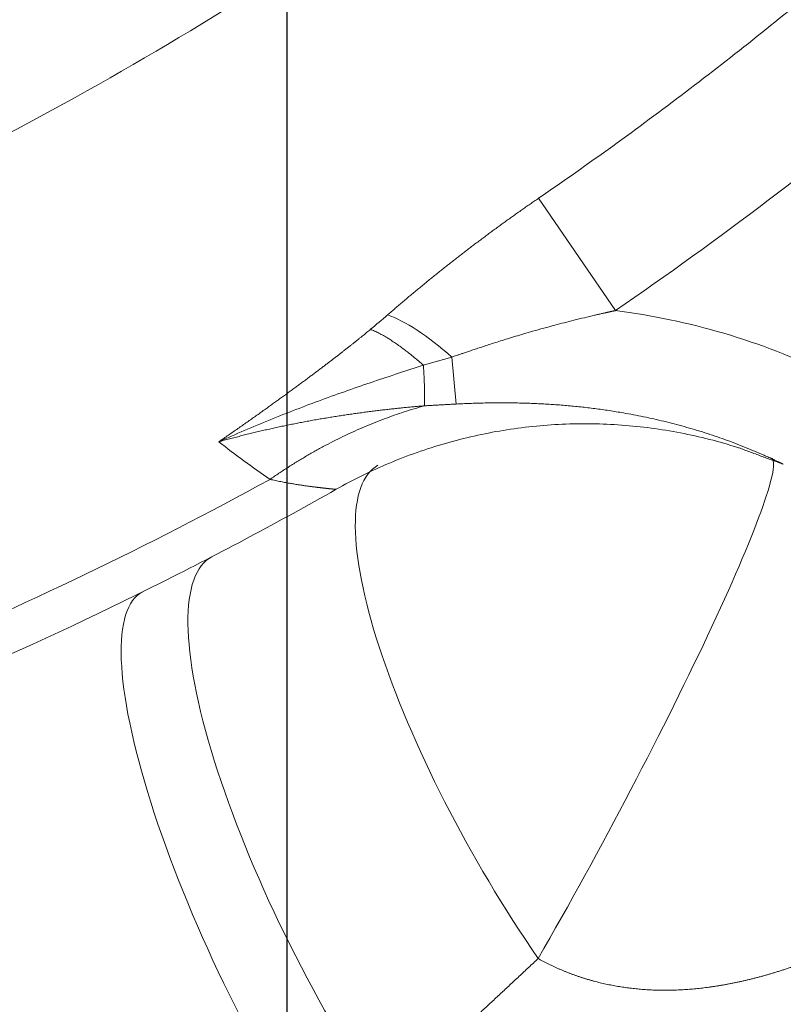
# Model space of a CAD drawing. Header units: millimetres. Extents: x 51337 to 61814, y -21781 to -12277.
# Tile 334 of 378: x 60777 to 60792, y -20585 to -20565. Entities that reach past the tile are written whole.
import ezdxf

# ---------------------------------------------------------------- set-up
doc = ezdxf.new("R2010")
doc.units = ezdxf.units.MM
doc.header["$LTSCALE"] = 0.3175
doc.layers.add('1轮廓实线层', color=7, linetype='Continuous', lineweight=18)
doc.layers.add('7标注层', color=4, linetype='Continuous', lineweight=13)
doc.styles.add('PC_TEXTSTYLE', font='ISOCP.SHX', dxfattribs={"width": 0.707, "bigfont": 'GBCBIG.SHX'})
doc.dimstyles.new('GB_LINEAR', dxfattribs={"dimtxt": 3.5, "dimasz": 3.5, "dimexe": 1, "dimexo": 0, "dimgap": 1.5, "dimtad": 1, "dimdsep": 46, "dimtxsty": 'PC_TEXTSTYLE', "dimcen": 0, "dimclrd": 256, "dimclrt": 3, "dimadec": 0, "dimazin": 2, "dimtp": 0.1, "dimtm": 0.1, "dimtfac": 0.71, "dimtdec": 3, "dimtmove": 0, "dimatfit": 3, "dimfxl": 1, "dimtfill": 1, "dimarcsym": 0})

# ---------------------------------------------------------------- blocks, each defined once
blk = doc.blocks.new('*D55')
at = {"layer": '7标注层', "color": 0, "lineweight": -2, "transparency": 16777216}
for p, q in [((60745.016, -20471.701), (60745.016, -20399.022)), ((60782.017, -20661.701), (60782.017, -20399.022))]:
    blk.add_line(p, q, dxfattribs=at)
at = {"layer": '7标注层', "lineweight": -2, "transparency": 16777216}
blk.add_line((60757.266, -20402.522), (60769.767, -20402.522), dxfattribs=at)
at = {"layer": '7标注层', "lineweight": 18, "transparency": 16777216}
for points in [[(60757.266, -20400.481), (60757.266, -20404.564), (60745.016, -20402.522)], [(60769.767, -20404.564), (60769.767, -20400.481), (60782.017, -20402.522)]]:
    blk.add_solid(points, dxfattribs=at)
at = {"layer": 'Defpoints', "color": 0, "lineweight": 18, "transparency": 16777216}
for p in [(60782.017, -20402.522), (60745.016, -20471.701), (60782.017, -20661.701)]:
    blk.add_point(p, dxfattribs=at)
at = {"layer": '7标注层', "color": 3, "transparency": 16777216, "insert": (60763.517, -20391.147), "char_height": 12.25, "attachment_point": 5, "style": 'PC_TEXTSTYLE', "bg_fill": 3, "box_fill_scale": 1.1, "bg_fill_color": 257, "bg_fill_transparency": 0}
blk.add_mtext('37', dxfattribs=at)

msp = doc.modelspace()

# ---------------------------------------------------------------- linework, layer by layer
at = {"layer": '1轮廓实线层'}
for p, q in [((60788.52487, -20571.14142), (60786.99854, -20568.91565)), ((60785.28122, -20572.06638), (60785.36799, -20572.99661))]:
    msp.add_line(p, q, dxfattribs=at)
for centre, major_axis, ratio, start_param, end_param in [((60785.41762, -20573.52874), (-1.95215, 2.27796), 0.30837867, 5.1236006, 5.80589903), ((60787.84581, -20581.12195), (3.77166, 7.05511), 0.08096723, 4.33655227, 6.28318531), ((60787.84581, -20581.12195), (-4.03104, 6.91019), 0.28255675, 0, 1.83024178), ((60784.21521, -20583.12282), (3.68934, -7.0985), 0.27287082, 3.14159265, 5.12071068), ((60782.70082, -20583.89079), (3.54681, -7.17078), 0.25078504, 3.14159265, 5.18164186)]:
    msp.add_ellipse(centre, major_axis=major_axis, ratio=ratio, start_param=start_param, end_param=end_param, dxfattribs=at)
for points, knots in [([(60715.84927, -20446.58074), (60718.43618, -20445.34618), (60721.10015, -20444.27752), (60726.53824, -20442.48548), (60734.86055, -20440.31521), (60743.47988, -20439.75799), (60754.8699, -20440.4617), (60760.5137, -20441.53689), (60771.34368, -20445.05715), (60776.52987, -20447.5022), (60786.12132, -20453.60035), (60790.52657, -20457.25343), (60798.28447, -20465.53255), (60801.63712, -20470.15859), (60807.08553, -20480.09011), (60809.18128, -20485.3956), (60811.99078, -20496.35283), (60812.70453, -20502.00457), (60812.7109, -20513.30191), (60812.00353, -20518.94751), (60809.21624, -20529.8826), (60807.13632, -20535.17209), (60801.7366, -20545.06865), (60795.09699, -20554.28278), (60782.04268, -20565.20749), (60766.70548, -20572.56755), (60750.03545, -20575.91467), (60733.06099, -20575.04876), (60722.23984, -20571.69998), (60717.1191, -20569.38514)], [0, 0, 0, 0, 0.03125, 0.03125, 0.0625, 0.125, 0.125, 0.1875, 0.1875, 0.25, 0.25, 0.3125, 0.3125, 0.375, 0.375, 0.4375, 0.4375, 0.5, 0.5, 0.5625, 0.5625, 0.625, 0.625, 0.6875, 0.75, 0.8125, 0.875, 0.9375, 1, 1, 1, 1]), ([(60719.73167, -20454.71718), (60721.97707, -20453.64575), (60724.27009, -20452.72692), (60728.94746, -20451.18293), (60731.33185, -20450.55775), (60734.97887, -20449.84621), (60736.20988, -20449.64662), (60738.66606, -20449.32791), (60739.89373, -20449.20808), (60743.57554, -20448.96442), (60746.02847, -20448.95582), (60749.70546, -20449.17444), (60750.93071, -20449.28608), (60752.76798, -20449.51219), (60753.38031, -20449.59735), (60754.60474, -20449.78743), (60755.21779, -20449.89253), (60758.27115, -20450.46603), (60760.65978, -20451.07394), (60765.33203, -20452.57952), (60767.61559, -20453.47732), (60770.96206, -20455.04165), (60772.06434, -20455.59951), (60773.69748, -20456.4923), (60774.23918, -20456.79969), (60775.30847, -20457.42915), (60775.83681, -20457.7516), (60778.44727, -20459.40209), (60780.43611, -20460.8443), (60784.22089, -20463.96479), (60786.01686, -20465.64306), (60788.56112, -20468.34367), (60789.38682, -20469.27799), (60790.96821, -20471.1862), (60791.72513, -20472.16092), (60793.89695, -20475.14552), (60795.21344, -20477.21549), (60797.5831, -20481.51621), (60798.63686, -20483.7486), (60800.46993, -20488.37293), (60801.23106, -20490.71837), (60802.45174, -20495.47386), (60802.91125, -20497.88391), (60803.37443, -20501.5474), (60803.49098, -20502.77667), (60803.60766, -20504.63303), (60803.63687, -20505.25501), (60803.67536, -20506.49606), (60803.68469, -20507.11533), (60803.68224, -20510.20543), (60803.52406, -20512.65767), (60802.90524, -20517.52375), (60802.44462, -20519.93758), (60801.67342, -20522.93006), (60801.50936, -20523.52731), (60801.16143, -20524.71928), (60800.97747, -20525.31412), (60800.39987, -20527.08208), (60799.97936, -20528.24299), (60798.61401, -20531.67377), (60797.5659, -20533.892), (60795.19361, -20538.19035), (60793.86963, -20540.27058), (60790.9373, -20544.28879), (60789.3582, -20546.18629), (60785.98704, -20549.75672), (60784.19415, -20551.43121), (60781.34402, -20553.77705), (60780.36707, -20554.53124), (60778.35803, -20555.98272), (60777.32468, -20556.68041), (60774.1853, -20558.65747), (60772.02636, -20559.83246), (60767.58069, -20561.90553), (60765.29393, -20562.80358), (60762.35299, -20563.74737), (60761.76067, -20563.92716), (60760.56767, -20564.26866), (60759.9662, -20564.43053), (60758.16189, -20564.88558), (60756.9556, -20565.14936), (60753.32675, -20565.82495), (60750.89425, -20566.12158), (60746.00283, -20566.40843), (60743.54395, -20566.39918), (60740.45344, -20566.19142), (60739.83342, -20566.1399), (60738.59706, -20566.01735), (60737.98152, -20565.94643), (60736.14272, -20565.70515), (60734.9273, -20565.50621), (60731.31186, -20564.79697), (60728.94239, -20564.17519), (60725.44876, -20563.02158), (60724.29436, -20562.60007), (60722.57824, -20561.91127), (60722.00879, -20561.67224), (60721.30026, -20561.36148), (60721.15871, -20561.29873), (60720.98199, -20561.21953), (60720.94666, -20561.20366), (60720.89367, -20561.17979), (60720.87601, -20561.17182), (60720.84953, -20561.15986), (60720.8407, -20561.15587), (60720.82305, -20561.14788), (60720.81422, -20561.14389), (60720.73477, -20561.10799), (60720.66414, -20561.07611), (60720.31092, -20560.91687), (60720.0282, -20560.79006), (60719.74532, -20560.66381)], [0, 0, 0, 0, 0.03125, 0.03125, 0.0625, 0.0625, 0.078125, 0.078125, 0.09375, 0.09375, 0.125, 0.125, 0.140625, 0.140625, 0.1484375, 0.1484375, 0.15625, 0.15625, 0.1875, 0.1875, 0.21875, 0.21875, 0.234375, 0.234375, 0.2421875, 0.2421875, 0.25, 0.25, 0.28125, 0.28125, 0.3125, 0.3125, 0.328125, 0.328125, 0.34375, 0.34375, 0.375, 0.375, 0.40625, 0.40625, 0.4375, 0.4375, 0.46875, 0.46875, 0.484375, 0.484375, 0.4921875, 0.4921875, 0.5, 0.5, 0.53125, 0.53125, 0.5625, 0.5625, 0.5703125, 0.5703125, 0.578125, 0.578125, 0.59375, 0.59375, 0.625, 0.625, 0.65625, 0.65625, 0.6875, 0.6875, 0.71875, 0.71875, 0.734375, 0.734375, 0.75, 0.75, 0.78125, 0.78125, 0.8125, 0.8125, 0.8203125, 0.8203125, 0.828125, 0.828125, 0.84375, 0.84375, 0.875, 0.875, 0.90625, 0.90625, 0.9140625, 0.9140625, 0.921875, 0.921875, 0.9375, 0.9375, 0.96875, 0.96875, 0.984375, 0.984375, 0.9921875, 0.9921875, 0.99414063, 0.99414063, 0.99462891, 0.99462891, 0.99487305, 0.99487305, 0.99499512, 0.99499512, 0.99511719, 0.99511719, 0.99609375, 0.99609375, 1, 1, 1, 1]), ([(60786.99854, -20568.91565), (60787.98839, -20568.23685), (60788.96161, -20567.53399), (60790.87262, -20566.0819), (60793.68602, -20563.83429), (60796.33079, -20561.38698), (60798.01075, -20559.67443)], [0, 0, 0, 0, 0.25, 0.25, 0.5, 1, 1, 1, 1]), ([(60784.00633, -20571.22881), (60784.01914, -20571.21771), (60784.04474, -20571.19553), (60784.08323, -20571.16231), (60784.12175, -20571.12915), (60784.16031, -20571.09607), (60784.1989, -20571.06305), (60784.23752, -20571.0301), (60784.27618, -20570.99722), (60784.31488, -20570.96441), (60784.35361, -20570.93167), (60784.39238, -20570.89899), (60784.43119, -20570.86638), (60784.47003, -20570.83385), (60784.50891, -20570.80138), (60784.54782, -20570.76897), (60784.58677, -20570.73664), (60784.62576, -20570.70437), (60784.66479, -20570.67217), (60784.70385, -20570.64004), (60784.74295, -20570.60797), (60784.78209, -20570.57598), (60784.82127, -20570.54405), (60784.86049, -20570.51218), (60784.89974, -20570.48038), (60784.93903, -20570.44865), (60784.97837, -20570.41699), (60785.01774, -20570.38539), (60785.05715, -20570.35386), (60785.0966, -20570.32239), (60785.13609, -20570.29099), (60785.17562, -20570.25966), (60785.21519, -20570.22839), (60785.2548, -20570.19719), (60785.29445, -20570.16605), (60785.33414, -20570.13498), (60785.37387, -20570.10397), (60785.41364, -20570.07303), (60785.45345, -20570.04215), (60785.49331, -20570.01134), (60785.5332, -20569.98059), (60785.57314, -20569.94991), (60785.61312, -20569.91929), (60785.65314, -20569.88873), (60785.69321, -20569.85824), (60785.73331, -20569.82782), (60785.77346, -20569.79745), (60785.81365, -20569.76716), (60785.85389, -20569.73692), (60785.89416, -20569.70675), (60785.93448, -20569.67664), (60785.97485, -20569.64659), (60786.01525, -20569.61661), (60786.0557, -20569.58669), (60786.0962, -20569.55684), (60786.13674, -20569.52704), (60786.17732, -20569.49731), (60786.21795, -20569.46764), (60786.25862, -20569.43804), (60786.29934, -20569.40849), (60786.3401, -20569.37901), (60786.38091, -20569.34959), (60786.42176, -20569.32023), (60786.46266, -20569.29094), (60786.5036, -20569.2617), (60786.54459, -20569.23253), (60786.58562, -20569.20341), (60786.6267, -20569.17436), (60786.66783, -20569.14537), (60786.709, -20569.11644), (60786.75022, -20569.08757), (60786.79149, -20569.05877), (60786.83281, -20569.03002), (60786.87417, -20569.00133), (60786.91558, -20568.97271), (60786.95703, -20568.94414), (60786.9847, -20568.92514), (60786.99854, -20568.91565)], [0, 0, 0, 0, 0.01390955, 0.02779573, 0.04165882, 0.05549913, 0.06931697, 0.08311264, 0.09688644, 0.11063868, 0.12436967, 0.13807971, 0.15176913, 0.16543822, 0.1790873, 0.1927167, 0.20632671, 0.21991767, 0.23348988, 0.24704367, 0.26057935, 0.27409726, 0.28759771, 0.30108102, 0.31454752, 0.32799754, 0.3414314, 0.35484943, 0.36825196, 0.38163932, 0.39501185, 0.40836987, 0.42171371, 0.43504372, 0.44836022, 0.46166355, 0.47495406, 0.48823207, 0.50149792, 0.51475196, 0.52799452, 0.54122595, 0.55444658, 0.56765676, 0.58085683, 0.59404714, 0.60722802, 0.62039983, 0.63356291, 0.6467176, 0.65986425, 0.67300322, 0.68613484, 0.69925946, 0.71237744, 0.72548911, 0.73859484, 0.75169497, 0.76478985, 0.77787983, 0.79096526, 0.80404649, 0.81712387, 0.83019775, 0.84326849, 0.85633644, 0.86940194, 0.88246536, 0.89552703, 0.90858732, 0.92164657, 0.93470513, 0.94776337, 0.96082162, 0.97388024, 0.98693958, 1, 1, 1, 1]), ([(60788.52445, -20571.14473), (60788.52418, -20571.14473), (60788.52345, -20571.14471), (60788.52208, -20571.14487), (60788.52013, -20571.14512), (60788.5176, -20571.14551), (60788.5145, -20571.14602), (60788.51083, -20571.14666), (60788.50658, -20571.14742), (60788.50176, -20571.14832), (60788.49637, -20571.14934), (60788.4904, -20571.1505), (60788.48386, -20571.15178), (60788.47675, -20571.1532), (60788.46907, -20571.15476), (60788.46082, -20571.15644), (60788.45199, -20571.15826), (60788.4426, -20571.16022), (60788.43263, -20571.16232), (60788.4221, -20571.16455), (60788.411, -20571.16692), (60788.39933, -20571.16944), (60788.38709, -20571.1721), (60788.37429, -20571.1749), (60788.36093, -20571.17785), (60788.347, -20571.18095), (60788.3325, -20571.1842), (60788.30001, -20571.19154), (60788.24939, -20571.20308), (60788.18052, -20571.21895), (60788.06725, -20571.24535), (60787.9067, -20571.28361), (60787.64388, -20571.34837), (60787.30123, -20571.43671), (60786.97101, -20571.52751), (60786.71125, -20571.60253), (60786.546, -20571.65175), (60786.39141, -20571.69896), (60786.2473, -20571.74394), (60786.11349, -20571.78649), (60785.9898, -20571.82646), (60785.8761, -20571.86371), (60785.77224, -20571.89815), (60785.67811, -20571.92969), (60785.59361, -20571.95827), (60785.51863, -20571.98383), (60785.45311, -20572.00634), (60785.39696, -20572.02576), (60785.35014, -20572.04207), (60785.31258, -20572.05523), (60785.29065, -20572.06303), (60785.28122, -20572.06638)], [0, 0, 0, 0, 0.00023667, 0.00064467, 0.00122543, 0.0019794, 0.00290674, 0.00400753, 0.0052818, 0.00672955, 0.00835075, 0.01014537, 0.01211337, 0.01425468, 0.01656924, 0.01905699, 0.02171783, 0.0245517, 0.02755848, 0.03073808, 0.0340904, 0.03761532, 0.04131272, 0.04518248, 0.04922445, 0.05343851, 0.05782451, 0.06238228, 0.08294798, 0.10382275, 0.1250051, 0.18600065, 0.25008464, 0.36496366, 0.4998757, 0.55419013, 0.60530164, 0.65324347, 0.69804731, 0.7397432, 0.77835944, 0.81392251, 0.846457, 0.87598555, 0.90252885, 0.92610553, 0.94673221, 0.96442348, 0.97919186, 0.99104787, 1, 1, 1, 1]), ([(60780.66091, -20573.74437), (60780.69319, -20573.7222), (60780.75733, -20573.67817), (60780.85269, -20573.61235), (60780.94661, -20573.54728), (60781.03909, -20573.48295), (60781.13012, -20573.41936), (60781.21972, -20573.35653), (60781.30788, -20573.29446), (60781.39461, -20573.23316), (60781.47992, -20573.17262), (60781.56381, -20573.11286), (60781.64628, -20573.05388), (60781.72734, -20572.99569), (60781.80699, -20572.93828), (60781.88524, -20572.88167), (60781.96209, -20572.82586), (60782.03754, -20572.77086), (60782.1116, -20572.71667), (60782.18427, -20572.66328), (60782.25556, -20572.61072), (60782.32546, -20572.55898), (60782.39399, -20572.50807), (60782.46115, -20572.45798), (60782.52693, -20572.40874), (60782.59135, -20572.36033), (60782.65441, -20572.31276), (60782.7161, -20572.26604), (60782.77644, -20572.22018), (60782.83543, -20572.17516), (60782.89306, -20572.131), (60782.94935, -20572.08771), (60783.0043, -20572.04528), (60783.0579, -20572.00371), (60783.11017, -20571.96302), (60783.1611, -20571.9232), (60783.2107, -20571.88426), (60783.25896, -20571.8462), (60783.30591, -20571.80903), (60783.35153, -20571.77273), (60783.39582, -20571.73733), (60783.4388, -20571.70282), (60783.48046, -20571.6692), (60783.52081, -20571.63648), (60783.55984, -20571.60466), (60783.59757, -20571.57373), (60783.63399, -20571.54372), (60783.65777, -20571.52398), (60783.66947, -20571.51427)], [0, 0, 0, 0, 0.03119027, 0.06195726, 0.09230119, 0.12222228, 0.15172077, 0.18079688, 0.20945083, 0.23768285, 0.26549315, 0.29288195, 0.31984948, 0.34639595, 0.37252157, 0.39822657, 0.42351115, 0.44837553, 0.47281993, 0.49684455, 0.5204496, 0.54363531, 0.56640188, 0.58874953, 0.61067846, 0.63218889, 0.65328104, 0.67395512, 0.69421134, 0.71404993, 0.7334711, 0.75247508, 0.77106208, 0.78923235, 0.80698611, 0.8243236, 0.84124506, 0.85775074, 0.87384088, 0.88951576, 0.90477564, 0.9196208, 0.93405154, 0.94806815, 0.96167096, 0.97486029, 0.98763652, 1, 1, 1, 1]), ([(60785.28122, -20572.06638), (60785.26542, -20572.07062), (60785.23383, -20572.07911), (60785.18648, -20572.09204), (60785.13918, -20572.10509), (60785.09194, -20572.11827), (60785.04477, -20572.13158), (60784.99767, -20572.14499), (60784.95065, -20572.15851), (60784.90371, -20572.17213), (60784.85686, -20572.18583), (60784.81011, -20572.19961), (60784.76347, -20572.21346), (60784.73241, -20572.22276), (60784.7169, -20572.2274)], [0, 0, 0, 0, 0.0837773, 0.16751716, 0.25120594, 0.33483025, 0.41837704, 0.50183353, 0.58518726, 0.66842608, 0.75153814, 0.83451191, 0.91733617, 1, 1, 1, 1]), ([(60784.71689, -20572.22736), (60784.39143, -20572.3306), (60784.0588, -20572.43907), (60783.38531, -20572.66736), (60783.04445, -20572.78717), (60782.36052, -20573.03896), (60782.01745, -20573.17094), (60781.33498, -20573.4478), (60780.99559, -20573.59269), (60780.66091, -20573.74437)], [0, 0, 0, 0, 0.25, 0.25, 0.5, 0.5, 0.75, 0.75, 1, 1, 1, 1]), ([(60784.73632, -20573.03154), (60784.72101, -20573.03282), (60784.69025, -20573.03538), (60784.64398, -20573.03934), (60784.59736, -20573.04341), (60784.5504, -20573.04761), (60784.5031, -20573.05193), (60784.45547, -20573.05637), (60784.40749, -20573.06094), (60784.35918, -20573.06564), (60784.31054, -20573.07046), (60784.26155, -20573.07543), (60784.21223, -20573.08052), (60784.16258, -20573.08576), (60784.11259, -20573.09114), (60784.06227, -20573.09666), (60784.01161, -20573.10232), (60783.96063, -20573.10814), (60783.90931, -20573.1141), (60783.85767, -20573.12021), (60783.80569, -20573.12648), (60783.75339, -20573.13291), (60783.70077, -20573.13949), (60783.64781, -20573.14624), (60783.59454, -20573.15315), (60783.54094, -20573.16023), (60783.48702, -20573.16747), (60783.43278, -20573.17489), (60783.37823, -20573.18247), (60783.32336, -20573.19024), (60783.26817, -20573.19818), (60783.21267, -20573.2063), (60783.15685, -20573.2146), (60783.10073, -20573.22309), (60783.0443, -20573.23176), (60782.98756, -20573.24063), (60782.93052, -20573.24968), (60782.87318, -20573.25893), (60782.81553, -20573.26837), (60782.75759, -20573.27801), (60782.69935, -20573.28785), (60782.62275, -20573.30099), (60782.52802, -20573.31764), (60782.41543, -20573.33813), (60782.30312, -20573.35924), (60782.19111, -20573.38096), (60782.07941, -20573.40329), (60781.96803, -20573.42622), (60781.85699, -20573.44974), (60781.74629, -20573.47383), (60781.63594, -20573.49849), (60781.52597, -20573.52371), (60781.41638, -20573.54948), (60781.30718, -20573.57579), (60781.19838, -20573.60262), (60781.09, -20573.62997), (60780.98204, -20573.65782), (60780.87453, -20573.68617), (60780.76743, -20573.71497), (60780.69642, -20573.73457), (60780.66091, -20573.74437)], [0, 0, 0, 0, 0.0106948, 0.02147829, 0.03235079, 0.04331257, 0.05436393, 0.06550515, 0.07673651, 0.08805829, 0.09947075, 0.11097418, 0.12256883, 0.13425496, 0.14603283, 0.15790268, 0.16986478, 0.18191935, 0.19406664, 0.20630689, 0.21864033, 0.23106718, 0.24358766, 0.256202, 0.26891041, 0.2817131, 0.29461027, 0.30760213, 0.32068887, 0.33387069, 0.34714777, 0.3605203, 0.37398845, 0.38755241, 0.40121233, 0.41496839, 0.42882075, 0.44276956, 0.45681497, 0.47095713, 0.48519619, 0.49953227, 0.5272408, 0.55496582, 0.5827063, 0.61046122, 0.63822958, 0.66601037, 0.69380261, 0.72160531, 0.74941751, 0.77723824, 0.80506656, 0.83290154, 0.86074223, 0.88858774, 0.91643715, 0.94428958, 0.97214415, 1, 1, 1, 1]), ([(60785.36799, -20572.99668), (60785.3548, -20572.99739), (60785.32842, -20572.9988), (60785.28887, -20573.00095), (60785.24935, -20573.0031), (60785.20983, -20573.00527), (60785.17033, -20573.00745), (60785.13084, -20573.00963), (60785.09137, -20573.01183), (60785.0519, -20573.01402), (60785.01244, -20573.01623), (60784.97299, -20573.01843), (60784.93354, -20573.02063), (60784.89409, -20573.02283), (60784.85464, -20573.02502), (60784.8152, -20573.02721), (60784.77575, -20573.02939), (60784.74947, -20573.03083), (60784.73632, -20573.03155)], [0, 0, 0, 0, 0.06218244, 0.12438919, 0.18662423, 0.24889147, 0.31119482, 0.37353814, 0.43592526, 0.49836, 0.56084614, 0.62338742, 0.68598758, 0.7486503, 0.81137927, 0.87417813, 0.93705051, 1, 1, 1, 1]), ([(60791.85023, -20574.18864), (60791.85018, -20574.18862), (60791.85007, -20574.18857), (60791.84977, -20574.18842), (60791.84929, -20574.18818), (60791.84862, -20574.18786), (60791.84777, -20574.18744), (60791.84673, -20574.18693), (60791.84549, -20574.18632), (60791.84407, -20574.18563), (60791.84246, -20574.18484), (60791.84066, -20574.18396), (60791.83867, -20574.18299), (60791.8365, -20574.18192), (60791.83413, -20574.18077), (60791.83158, -20574.17952), (60791.82883, -20574.17818), (60791.8259, -20574.17675), (60791.82277, -20574.17523), (60791.81946, -20574.17361), (60791.81596, -20574.17191), (60791.81226, -20574.17012), (60791.80838, -20574.16823), (60791.8043, -20574.16625), (60791.80004, -20574.16419), (60791.79558, -20574.16203), (60791.79094, -20574.15979), (60791.7861, -20574.15745), (60791.78107, -20574.15503), (60791.77585, -20574.15251), (60791.77043, -20574.14991), (60791.76483, -20574.14722), (60791.75051, -20574.14035), (60791.7275, -20574.12937), (60791.69579, -20574.11437), (60791.64285, -20574.08952), (60791.56859, -20574.05523), (60791.44075, -20573.99766), (60791.28036, -20573.92813), (60791.02126, -20573.82149), (60790.69562, -20573.69793), (60790.29694, -20573.56299), (60789.89401, -20573.44257), (60789.48752, -20573.33665), (60789.08452, -20573.24625), (60788.76931, -20573.18636), (60788.5416, -20573.14814), (60788.40003, -20573.12598), (60788.25868, -20573.10545), (60788.11759, -20573.08651), (60787.97676, -20573.06912), (60787.83622, -20573.05327), (60787.69599, -20573.03893), (60787.55607, -20573.02606), (60787.41649, -20573.01464), (60787.27725, -20573.00463), (60787.13837, -20572.99602), (60786.99986, -20572.98876), (60786.86172, -20572.98282), (60786.72396, -20572.97819), (60786.58659, -20572.97482), (60786.44961, -20572.97269), (60786.31303, -20572.97176), (60786.17684, -20572.97201), (60786.04105, -20572.97341), (60785.90567, -20572.97592), (60785.77068, -20572.97952), (60785.63609, -20572.98418), (60785.50188, -20572.9898), (60785.41259, -20572.99439), (60785.36799, -20572.99668)], [0, 0, 0, 0, 0.00001973, 0.00006934, 0.00015001, 0.00026194, 0.00040519, 0.00057981, 0.00078582, 0.00102323, 0.00129204, 0.00159228, 0.00192394, 0.00228704, 0.00268158, 0.00310757, 0.00356502, 0.00405393, 0.00457432, 0.00512619, 0.00570956, 0.00632442, 0.0069708, 0.0076487, 0.00835814, 0.00909912, 0.00987166, 0.01067577, 0.01151146, 0.01237875, 0.01327765, 0.01420817, 0.01517034, 0.02040568, 0.02565639, 0.03092246, 0.04665926, 0.06238275, 0.09387131, 0.12515325, 0.18821098, 0.25027382, 0.31422009, 0.37716854, 0.43907903, 0.49991984, 0.52148446, 0.54298286, 0.56441487, 0.58578045, 0.60707964, 0.62831261, 0.64947964, 0.6705811, 0.69161751, 0.71258944, 0.73349761, 0.75434283, 0.775126, 0.79584814, 0.81651035, 0.83711382, 0.85765986, 0.87814983, 0.89858521, 0.91896754, 0.93929844, 0.95957962, 0.97981286, 1, 1, 1, 1]), ([(60790.98053, -20573.86746), (60790.97189, -20573.86468), (60790.96324, -20573.86191), (60790.58067, -20573.74001), (60790.19971, -20573.6429), (60789.42904, -20573.4941), (60789.03932, -20573.44241), (60788.2565, -20573.38517), (60787.8634, -20573.37961), (60787.07928, -20573.41472), (60786.68825, -20573.45538), (60785.91368, -20573.58235), (60785.53014, -20573.66866), (60784.77584, -20573.88574), (60784.40509, -20574.0165), (60783.68152, -20574.32068), (60783.3287, -20574.49409), (60782.98728, -20574.68762)], [0, 0, 0, 0, 0.00329265, 0.00329265, 0.14567942, 0.14567942, 0.28806618, 0.28806618, 0.43045294, 0.43045294, 0.57283971, 0.57283971, 0.71522647, 0.71522647, 0.85761324, 0.85761324, 1, 1, 1, 1]), ([(60717.72759, -20578.83875), (60722.87816, -20580.81416), (60728.24398, -20582.22774), (60735.06179, -20583.25248), (60736.43088, -20583.42025), (60739.17612, -20583.68094), (60743.30451, -20583.95989), (60748.82661, -20583.88376), (60752.9445, -20583.49105), (60755.68041, -20583.15471), (60757.04367, -20582.94922), (60761.11349, -20582.22232), (60763.80006, -20581.59051), (60769.08841, -20580.04092), (60771.69016, -20579.12309), (60776.77743, -20577.0102), (60779.26311, -20575.81551), (60781.67666, -20574.49062)], [0, 0, 0, 0, 0.25, 0.25, 0.3125, 0.3125, 0.375, 0.5, 0.5625, 0.5625, 0.625, 0.625, 0.75, 0.75, 0.875, 0.875, 1, 1, 1, 1]), ([(60782.98724, -20574.68765), (60782.9872, -20574.68764), (60782.98715, -20574.68764), (60782.98683, -20574.68762), (60782.98629, -20574.68758), (60782.98552, -20574.68752), (60782.98453, -20574.68745), (60782.98332, -20574.68736), (60782.98189, -20574.68726), (60782.98024, -20574.68713), (60782.97836, -20574.68699), (60782.97627, -20574.68683), (60782.97396, -20574.68664), (60782.97142, -20574.68644), (60782.96866, -20574.68622), (60782.96568, -20574.68598), (60782.96248, -20574.68571), (60782.95906, -20574.68543), (60782.95541, -20574.68512), (60782.95154, -20574.68479), (60782.94745, -20574.68444), (60782.94313, -20574.68406), (60782.93859, -20574.68366), (60782.93382, -20574.68323), (60782.92884, -20574.68278), (60782.92362, -20574.68231), (60782.91819, -20574.6818), (60782.91252, -20574.68128), (60782.90664, -20574.68072), (60782.90053, -20574.68014), (60782.89419, -20574.67953), (60782.88763, -20574.67889), (60782.88084, -20574.67823), (60782.87383, -20574.67753), (60782.86659, -20574.67681), (60782.85913, -20574.67606), (60782.85144, -20574.67527), (60782.84352, -20574.67446), (60782.83538, -20574.67362), (60782.82701, -20574.67274), (60782.81841, -20574.67184), (60782.80959, -20574.6709), (60782.80054, -20574.66993), (60782.79126, -20574.66892), (60782.78176, -20574.66789), (60782.77203, -20574.66682), (60782.76207, -20574.66571), (60782.75189, -20574.66457), (60782.74147, -20574.6634), (60782.73083, -20574.66219), (60782.71997, -20574.66095), (60782.70887, -20574.65967), (60782.69755, -20574.65836), (60782.686, -20574.65701), (60782.67422, -20574.65562), (60782.66221, -20574.65419), (60782.64998, -20574.65273), (60782.63751, -20574.65123), (60782.62482, -20574.6497), (60782.60764, -20574.6476), (60782.58552, -20574.64488), (60782.55793, -20574.64146), (60782.52909, -20574.63783), (60782.499, -20574.63397), (60782.46764, -20574.62985), (60782.435, -20574.62547), (60782.40107, -20574.6208), (60782.36585, -20574.61583), (60782.32933, -20574.61052), (60782.2915, -20574.60486), (60782.25234, -20574.59884), (60782.21186, -20574.59242), (60782.17003, -20574.5856), (60782.12687, -20574.57835), (60782.08234, -20574.57066), (60782.03646, -20574.56249), (60781.98921, -20574.55384), (60781.94058, -20574.54469), (60781.89057, -20574.53501), (60781.83918, -20574.52479), (60781.78638, -20574.51401), (60781.73222, -20574.50267), (60781.69528, -20574.49469), (60781.67669, -20574.49067)], [0, 0, 0, 0, 0.00711444, 0.01528465, 0.02346777, 0.03166401, 0.03987361, 0.0480968, 0.05633379, 0.06458483, 0.07285011, 0.08112988, 0.08942433, 0.0977337, 0.10605818, 0.114398, 0.12275336, 0.13112448, 0.13951154, 0.14791477, 0.15633436, 0.16477051, 0.17322341, 0.18169327, 0.19018027, 0.19868461, 0.20720647, 0.21574605, 0.22430352, 0.23287907, 0.24147289, 0.25008514, 0.25871601, 0.26736567, 0.27603429, 0.28472204, 0.29342909, 0.30215561, 0.31090176, 0.3196677, 0.32845359, 0.3372596, 0.34608587, 0.35493255, 0.36379981, 0.37268779, 0.38159664, 0.3905265, 0.39947752, 0.40844984, 0.41744359, 0.42645892, 0.43549596, 0.44455484, 0.4536357, 0.46273866, 0.47186385, 0.48101141, 0.49018144, 0.49937408, 0.51769641, 0.53633007, 0.55527589, 0.5745346, 0.59410679, 0.61399293, 0.63419337, 0.65470835, 0.67553798, 0.69668227, 0.71814111, 0.7399143, 0.7620015, 0.7844023, 0.80711616, 0.83014245, 0.85348043, 0.87712927, 0.90108802, 0.92535565, 0.94993103, 0.97481292, 1, 1, 1, 1]), ([(60745.0158, -20584.70122), (60747.81632, -20584.70129), (60750.61007, -20584.54889), (60754.9063, -20584.07847), (60756.41359, -20583.8683), (60758.67147, -20583.48452), (60759.42359, -20583.34517), (60760.92679, -20583.04332), (60761.67883, -20582.88057), (60765.41259, -20582.01393), (60768.33078, -20581.14924), (60774.03413, -20579.08846), (60776.81927, -20577.89235), (60780.69967, -20575.9461), (60781.84972, -20575.33246), (60782.98726, -20574.68764)], [0, 0, 0, 0, 0.212202, 0.212202, 0.32712017, 0.32712017, 0.38457925, 0.38457925, 0.44203834, 0.44203834, 0.67187467, 0.67187467, 0.901711, 0.901711, 1, 1, 1, 1]), ([(60802.34735, -20578.47444), (60802.31816, -20578.4926), (60802.25982, -20578.52891), (60802.17236, -20578.58336), (60802.085, -20578.63777), (60801.99771, -20578.69215), (60801.9105, -20578.74648), (60801.82337, -20578.80078), (60801.73629, -20578.85505), (60801.64928, -20578.90928), (60801.56232, -20578.96347), (60801.47542, -20579.01762), (60801.38858, -20579.07175), (60801.3018, -20579.12583), (60801.21509, -20579.17987), (60801.12844, -20579.23387), (60801.04185, -20579.28781), (60800.95531, -20579.34171), (60800.86884, -20579.39555), (60800.78242, -20579.44933), (60800.69606, -20579.50306), (60800.60975, -20579.55671), (60800.5235, -20579.6103), (60800.43729, -20579.66382), (60800.35115, -20579.71727), (60800.26505, -20579.77063), (60800.179, -20579.82392), (60800.09301, -20579.87712), (60800.00706, -20579.93024), (60799.92117, -20579.98327), (60799.83532, -20580.0362), (60799.74952, -20580.08904), (60799.66376, -20580.14178), (60799.57806, -20580.19441), (60799.4924, -20580.24694), (60799.40678, -20580.29936), (60799.32122, -20580.35167), (60799.23569, -20580.40387), (60799.15022, -20580.45594), (60799.06479, -20580.50789), (60798.9794, -20580.55972), (60798.89406, -20580.61142), (60798.80876, -20580.66298), (60798.7235, -20580.71442), (60798.63829, -20580.76572), (60798.55308, -20580.81689), (60798.46787, -20580.86795), (60798.38263, -20580.91889), (60798.29735, -20580.96973), (60798.21204, -20581.02045), (60798.12668, -20581.07107), (60798.04128, -20581.12158), (60797.95582, -20581.17199), (60797.87029, -20581.22229), (60797.7847, -20581.27249), (60797.69903, -20581.32258), (60797.61329, -20581.37257), (60797.52746, -20581.42246), (60797.44154, -20581.47226), (60797.35552, -20581.52195), (60797.26939, -20581.57155), (60797.18316, -20581.62105), (60797.09681, -20581.67045), (60797.01035, -20581.71977), (60796.92375, -20581.76899), (60796.83703, -20581.81812), (60796.75016, -20581.86716), (60796.66315, -20581.91612), (60796.57599, -20581.96499), (60796.48868, -20582.01377), (60796.4012, -20582.06247), (60796.31356, -20582.11109), (60796.22574, -20582.15963), (60796.13774, -20582.20809), (60796.04956, -20582.25648), (60795.96119, -20582.30479), (60795.87262, -20582.35302), (60795.78385, -20582.40119), (60795.69486, -20582.44929), (60795.60564, -20582.49735), (60795.51619, -20582.54537), (60795.42649, -20582.59336), (60795.33655, -20582.64131), (60795.24635, -20582.68923), (60795.15591, -20582.7371), (60795.06522, -20582.78494), (60794.97589, -20582.83189), (60794.88818, -20582.87781), (60794.80234, -20582.92254), (60794.717, -20582.96679), (60794.63215, -20583.01056), (60794.54781, -20583.05384), (60794.46394, -20583.09661), (60794.38056, -20583.13888), (60794.29766, -20583.18063), (60794.21523, -20583.22187), (60794.13327, -20583.26258), (60794.05177, -20583.30275), (60793.97072, -20583.34239), (60793.89013, -20583.38149), (60793.80997, -20583.42004), (60793.73026, -20583.45803), (60793.65099, -20583.49547), (60793.57214, -20583.53234), (60793.49372, -20583.56864), (60793.41571, -20583.60437), (60793.33812, -20583.63953), (60793.26094, -20583.6741), (60793.18416, -20583.70809), (60793.10778, -20583.7415), (60793.03179, -20583.77431), (60792.95618, -20583.80652), (60792.88096, -20583.83814), (60792.80611, -20583.86915), (60792.73164, -20583.89956), (60792.65753, -20583.92936), (60792.58378, -20583.95855), (60792.51039, -20583.98713), (60792.43733, -20584.01509), (60792.36462, -20584.04243), (60792.29223, -20584.06915), (60792.22016, -20584.09526), (60792.14841, -20584.12074), (60792.07697, -20584.14561), (60792.00584, -20584.16985), (60791.93501, -20584.19348), (60791.86447, -20584.21648), (60791.79423, -20584.23885), (60791.72426, -20584.2606), (60791.65458, -20584.28173), (60791.58518, -20584.30224), (60791.51604, -20584.32211), (60791.44717, -20584.34136), (60791.37856, -20584.35998), (60791.31021, -20584.37798), (60791.24212, -20584.39535), (60791.17427, -20584.41208), (60791.10667, -20584.42819), (60791.0393, -20584.44367), (60790.97218, -20584.45851), (60790.90529, -20584.47272), (60790.83863, -20584.4863), (60790.7722, -20584.49925), (60790.706, -20584.51156), (60790.64001, -20584.52324), (60790.57424, -20584.53428), (60790.50869, -20584.54469), (60790.44335, -20584.55445), (60790.37823, -20584.56358), (60790.3133, -20584.57208), (60790.24859, -20584.57993), (60790.18408, -20584.58714), (60790.11977, -20584.59371), (60790.05565, -20584.59964), (60789.99174, -20584.60493), (60789.92802, -20584.60957), (60789.8645, -20584.61357), (60789.80116, -20584.61692), (60789.73802, -20584.61963), (60789.67507, -20584.62169), (60789.61231, -20584.6231), (60789.54974, -20584.62386), (60789.48735, -20584.62397), (60789.42515, -20584.62343), (60789.36314, -20584.62224), (60789.30131, -20584.6204), (60789.23967, -20584.6179), (60789.17821, -20584.61474), (60789.11694, -20584.61093), (60789.05585, -20584.60647), (60788.99495, -20584.60134), (60788.93424, -20584.59556), (60788.87371, -20584.58911), (60788.81337, -20584.582), (60788.75322, -20584.57423), (60788.69325, -20584.56579), (60788.63348, -20584.55668), (60788.5739, -20584.54691), (60788.51451, -20584.53647), (60788.45532, -20584.52536), (60788.39632, -20584.51358), (60788.33752, -20584.50112), (60788.27891, -20584.48799), (60788.22051, -20584.47419), (60788.16232, -20584.4597), (60788.10432, -20584.44454), (60788.04654, -20584.42869), (60787.98897, -20584.41216), (60787.93161, -20584.39495), (60787.87447, -20584.37705), (60787.81755, -20584.35847), (60787.76085, -20584.33919), (60787.70438, -20584.31922), (60787.64814, -20584.29856), (60787.59213, -20584.2772), (60787.53636, -20584.25515), (60787.48083, -20584.2324), (60787.42554, -20584.20894), (60787.37051, -20584.18478), (60787.31573, -20584.15992), (60787.2612, -20584.13435), (60787.20694, -20584.10807), (60787.15295, -20584.08108), (60787.09924, -20584.05336), (60787.04577, -20584.02498), (60787.01043, -20584.00548), (60786.99274, -20583.99572)], [0, 0, 0, 0, 0.0058835, 0.01176249, 0.01763733, 0.02350839, 0.02937603, 0.03524063, 0.04110255, 0.04696216, 0.05281982, 0.05867536, 0.06452847, 0.07037918, 0.07622749, 0.08207343, 0.087917, 0.09375822, 0.0995971, 0.10543364, 0.11126787, 0.11709978, 0.12292938, 0.12875668, 0.13458169, 0.14040439, 0.1462248, 0.15204292, 0.15785873, 0.16367224, 0.16948345, 0.17529234, 0.18109891, 0.18690314, 0.19270503, 0.19850456, 0.20430172, 0.21009649, 0.21588885, 0.22167877, 0.22746625, 0.23325124, 0.23903373, 0.24481368, 0.25059106, 0.25636769, 0.26214582, 0.26792584, 0.27370812, 0.27949307, 0.28528105, 0.29107246, 0.29686768, 0.30266709, 0.30847107, 0.31428, 0.32009427, 0.32591426, 0.33174035, 0.3375729, 0.34341232, 0.34925897, 0.35511322, 0.36097547, 0.36684608, 0.37272544, 0.37861391, 0.38451187, 0.3904197, 0.39633777, 0.40226645, 0.40820612, 0.41415715, 0.42011992, 0.42609478, 0.43208212, 0.43808229, 0.44409568, 0.45012272, 0.45616536, 0.46222446, 0.46830007, 0.47439225, 0.48050107, 0.48662657, 0.4927688, 0.49892782, 0.50477476, 0.5105856, 0.51636029, 0.52209884, 0.52780123, 0.53346747, 0.53909757, 0.54469156, 0.55024947, 0.55577133, 0.5612572, 0.56670714, 0.57212121, 0.5774995, 0.58284209, 0.58814907, 0.59342054, 0.59865662, 0.60385743, 0.60902309, 0.61415375, 0.61924954, 0.62431063, 0.62933717, 0.63432934, 0.63928731, 0.64421126, 0.6491014, 0.65395792, 0.65878103, 0.66357098, 0.66832833, 0.67305349, 0.67774677, 0.68240853, 0.68703908, 0.69163875, 0.69620787, 0.70074678, 0.70525581, 0.70973528, 0.71418552, 0.71860688, 0.72299968, 0.72736426, 0.73170095, 0.73601009, 0.74029203, 0.7445471, 0.74877565, 0.75297802, 0.75715456, 0.76130561, 0.76543154, 0.76953269, 0.77360942, 0.7776621, 0.78169109, 0.78569675, 0.78967945, 0.79363958, 0.7975775, 0.80149359, 0.80538825, 0.80926186, 0.81311482, 0.81694752, 0.82076036, 0.82455376, 0.82832812, 0.83208386, 0.8358214, 0.83954117, 0.8432436, 0.84692912, 0.85059818, 0.85425122, 0.8578887, 0.86151108, 0.86511882, 0.86871238, 0.87229225, 0.87585891, 0.87941284, 0.88295454, 0.88648451, 0.89000325, 0.89351127, 0.8970091, 0.90049724, 0.90397624, 0.90744663, 0.91090895, 0.91436374, 0.91781156, 0.92125297, 0.92468854, 0.92811882, 0.93154441, 0.93496587, 0.9383838, 0.94179879, 0.94521144, 0.94862234, 0.9520321, 0.95544135, 0.95885069, 0.96226074, 0.96567213, 0.96908549, 0.97250145, 0.97592065, 0.97934373, 0.98277133, 0.98620411, 0.98964271, 0.99308779, 0.99654, 1, 1, 1, 1]), ([(60786.99274, -20583.99572), (60786.96115, -20584.02512), (60786.8981, -20584.08379), (60786.80383, -20584.17158), (60786.71003, -20584.25899), (60786.6167, -20584.34602), (60786.52382, -20584.43267), (60786.43138, -20584.51894), (60786.33938, -20584.60482), (60786.24781, -20584.69034), (60786.15664, -20584.77548), (60786.06588, -20584.86024), (60785.97552, -20584.94464), (60785.88554, -20585.02867), (60785.79593, -20585.11234), (60785.7067, -20585.19564), (60785.61782, -20585.27858), (60785.52928, -20585.36117), (60785.44109, -20585.44339), (60785.35323, -20585.52527), (60785.26569, -20585.60679), (60785.17846, -20585.68796), (60785.09154, -20585.76879), (60785.00492, -20585.84927), (60784.91859, -20585.92941), (60784.83254, -20586.00921), (60784.74676, -20586.08868), (60784.66125, -20586.1678), (60784.576, -20586.2466), (60784.491, -20586.32507), (60784.40625, -20586.40321), (60784.32174, -20586.48102), (60784.23745, -20586.55851), (60784.15339, -20586.63568), (60784.06955, -20586.71254), (60783.98593, -20586.78908), (60783.93022, -20586.83997), (60783.9024, -20586.86537)], [0, 0, 0, 0, 0.0304514, 0.06077548, 0.090974, 0.12104864, 0.1510011, 0.18083301, 0.210546, 0.24014166, 0.26962156, 0.29898724, 0.32824021, 0.35738197, 0.38641396, 0.41533764, 0.4441544, 0.47286564, 0.50147271, 0.52997696, 0.5583797, 0.58668221, 0.61488576, 0.6429916, 0.67100095, 0.69891499, 0.72673492, 0.75446187, 0.78209697, 0.80964135, 0.83709607, 0.86446222, 0.89174082, 0.91893291, 0.94603949, 0.97306153, 1, 1, 1, 1])]:
    msp.add_open_spline(points, degree=3, knots=knots, dxfattribs=at)
for points, degree in [([(60799.93737, -20561.5644), (60796.44329, -20565.12626), (60792.63991, -20568.31953), (60788.52487, -20571.14142)], 3), ([(60788.52487, -20571.14142), (60789.97084, -20571.32705), (60791.40645, -20571.74185), (60792.73451, -20572.3922)], 3), ([(60783.66947, -20571.51427), (60783.78304, -20571.41981), (60783.8957, -20571.32475), (60784.00633, -20571.22881)], 3), ([(60781.67666, -20574.49062), (60781.32505, -20574.25074), (60780.98668, -20574.00158), (60780.66091, -20573.74437)], 3), ([(60790.96874, -20573.86368), (60791.85305, -20574.19003)], 1)]:
    msp.add_open_spline(points, degree=degree, dxfattribs=at)
for points, weights in [([(60784.7169, -20572.2274), (60784.11202, -20571.68962), (60783.66947, -20571.51427)], [1, 0.956572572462, 1]), ([(60784.7169, -20572.2274), (60784.75482, -20572.79943), (60784.73631, -20573.03155)], [0.931049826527, 0.913393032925, 1]), ([(60784.73632, -20573.03155), (60783.11588, -20573.48196), (60781.6767, -20574.49066)], [0.934198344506, 0.951237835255, 0.99999958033])]:
    msp.add_rational_spline(points, weights, degree=2, dxfattribs=at)

# ---------------------------------------------------------------- next in the draw order: dimensions: what is measured, and where the dimension line sits
at = {"layer": '7标注层'}
dim = msp.add_linear_dim(base=(60782.01704, -20402.52223), p1=(60745.01597, -20471.70121), p2=(60782.01704, -20661.70121), dimstyle='GB_LINEAR', override={"dimscale": 3.5, "dimgap": 1.5, "dimtad": 1, "dimjust": 0, "dimdec": 2, "dimlfac": 1, "dimse1": 0, "dimse2": 0, "dimsd1": 0, "dimsd2": 0, "dimclrd": 256, "dimclre": 0, "dimtofl": 1}, dxfattribs=at)
dim.commit()
dim.dimension.update_dxf_attribs({"geometry": '*D55', "text_midpoint": (60763.51651, -20391.14723)})

doc.saveas('drawing.dxf')
